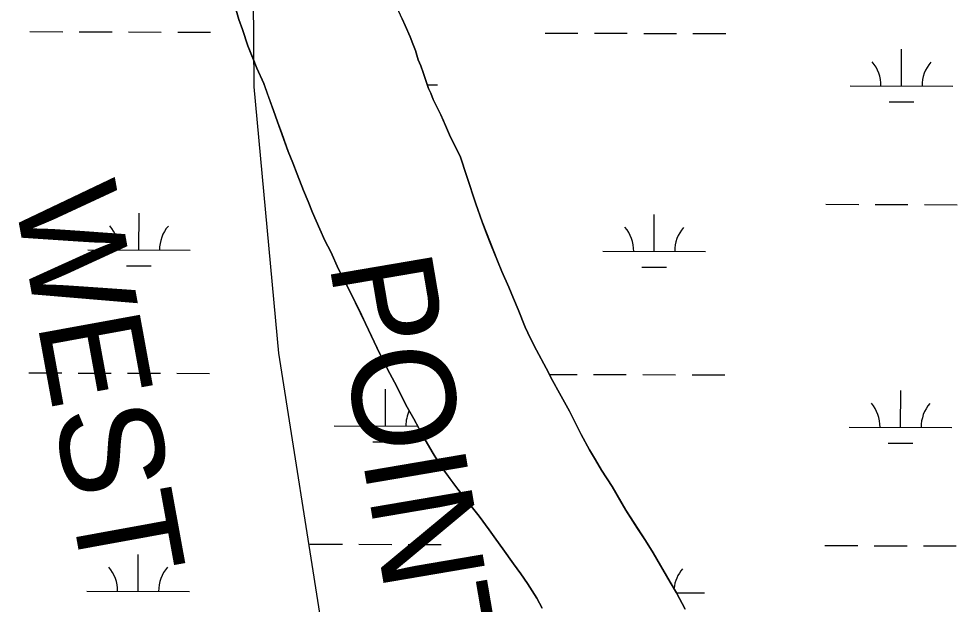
# Model space of a CAD drawing. Extents: x 3161615 to 3199515, y 867541 to 892976.
# Drawn here: x 3192230 to 3193144, y 874536 to 875107 of the extents above; entities that cross this region are included whole.
import ezdxf

# ---------------------------------------------------------------- set-up
doc = ezdxf.new("R2010")
doc.units = 0
for name, color, linetype in [('V-SITE-VEGE', 7, 'Continuous'), ('V-TOPO-BNDY', 7, 'Continuous'), ('V-TOPO-GNAM-IDEN', 7, 'Continuous'), ('V-TOPO-SHOR', 7, 'Continuous'), ('V-WETL-SWMP', 7, 'Continuous')]:
    doc.layers.add(name, color=color, linetype=linetype)

msp = doc.modelspace()

# ---------------------------------------------------------------- linework, layer by layer
at = {"layer": 'V-SITE-VEGE'}
for p, q in [((3192444.56, 875105.88), (3192441.73, 875114.97)), ((3192448.13, 875096.03), (3192444.56, 875105.88)), ((3192603.44, 875106.66), (3192606.57, 875100.07)), ((3192606.57, 875100.07), (3192611.37, 875088.94)), ((3192453.33, 875080.13), (3192448.13, 875096.03)), ((3192611.37, 875088.94), (3192614, 875082.37)), ((3192461.94, 875058.63), (3192453.33, 875080.13)), ((3192614, 875082.37), (3192616.38, 875075.8)), ((3192616.38, 875075.8), (3192619.21, 875066.71)), ((3192619.21, 875066.71), (3192621.6, 875060.9)), ((3192468.66, 875043.45), (3192461.94, 875058.63)), ((3192621.6, 875060.9), (3192623.98, 875054.33)), ((3192623.98, 875054.33), (3192629.19, 875038.68)), ((3192478.17, 875017.18), (3192468.66, 875043.45)), ((3192629.19, 875038.68), (3192631.35, 875034.12)), ((3192631.35, 875034.12), (3192633.74, 875028.05)), ((3192633.74, 875028.05), (3192636.64, 875022.23)), ((3192482.22, 875006.32), (3192478.17, 875017.18)), ((3192636.64, 875022.23), (3192637.84, 875019.44)), ((3192637.84, 875019.44), (3192641.22, 875013.11)), ((3192492.43, 874977.27), (3192482.22, 875006.32)), ((3192641.22, 875013.11), (3192645.79, 875002.73)), ((3192645.79, 875002.73), (3192650.47, 874991.35)), ((3192650.47, 874991.35), (3192659.89, 874972.61)), ((3192496.98, 874966.14), (3192492.43, 874977.27)), ((3192659.89, 874972.61), (3192666.52, 874953.01)), ((3192501.28, 874955.27), (3192496.98, 874966.14)), ((3192507.48, 874939.1), (3192501.28, 874955.27)), ((3192666.52, 874953.01), (3192675.27, 874926.25)), ((3192512.04, 874928.47), (3192507.48, 874939.1)), ((3192516.09, 874917.86), (3192512.04, 874928.47)), ((3192675.27, 874926.25), (3192681.45, 874908.57)), ((3192523.29, 874901.41), (3192516.09, 874917.86)), ((3192681.45, 874908.57), (3192696.25, 874870.66)), ((3192528.34, 874890.53), (3192523.29, 874901.41)), ((3192533.89, 874879.38), (3192528.34, 874890.53)), ((3192541.58, 874862.43), (3192533.89, 874879.38)), ((3192696.25, 874870.66), (3192700.56, 874860.29)), ((3192553.17, 874839.87), (3192541.58, 874862.43)), ((3192700.56, 874860.29), (3192707.53, 874844.85)), ((3192707.53, 874844.85), (3192712.08, 874833.97)), ((3192567.88, 874809.74), (3192553.17, 874839.87)), ((3192712.08, 874833.97), (3192716.38, 874823.11)), ((3192716.38, 874823.11), (3192723.32, 874806.16)), ((3192581.84, 874779.86), (3192567.88, 874809.74)), ((3192723.32, 874806.16), (3192728.61, 874795.02)), ((3192728.61, 874795.02), (3192734.41, 874783.62)), ((3192591.49, 874760.86), (3192581.84, 874779.86)), ((3192734.41, 874783.62), (3192743.85, 874766.13)), ((3192598.27, 874748.19), (3192591.49, 874760.86)), ((3192743.85, 874766.13), (3192749.87, 874753.97)), ((3192749.87, 874753.97), (3192756.65, 874741.55)), ((3192607.2, 874730.45), (3192598.27, 874748.19)), ((3192756.65, 874741.55), (3192766.59, 874724.04)), ((3192614.95, 874716.75), (3192607.2, 874730.45)), ((3192766.59, 874724.04), (3192772.38, 874712.39)), ((3192624.63, 874698.51), (3192614.95, 874716.75)), ((3192772.38, 874712.39), (3192777.93, 874701.5)), ((3192632.62, 874684.55), (3192624.63, 874698.51)), ((3192777.93, 874701.5), (3192786.16, 874686.53)), ((3192786.16, 874686.53), (3192791.73, 874676.64)), ((3192638.21, 874675.41), (3192632.62, 874684.55)), ((3192644.06, 874666.52), (3192638.21, 874675.41)), ((3192791.73, 874676.64), (3192797.81, 874666.74)), ((3192657.74, 874648.19), (3192644.06, 874666.52)), ((3192797.81, 874666.74), (3192808.03, 874650.74)), ((3192808.03, 874650.74), (3192821.37, 874627.65)), ((3192666.31, 874637.48), (3192657.74, 874648.19)), ((3192671.93, 874629.85), (3192666.31, 874637.48)), ((3192678.54, 874621.69), (3192671.93, 874629.85)), ((3192821.37, 874627.65), (3192840.6, 874597.92)), ((3192688.31, 874608.46), (3192678.54, 874621.69)), ((3192694.65, 874599.3), (3192688.31, 874608.46)), ((3192701.48, 874589.89), (3192694.65, 874599.3)), ((3192840.6, 874597.92), (3192848.14, 874585.99)), ((3192711.98, 874575.13), (3192701.48, 874589.89)), ((3192848.14, 874585.99), (3192864.63, 874557.57)), ((3192719.06, 874565.46), (3192711.98, 874575.13)), ((3192725.65, 874556.05), (3192719.06, 874565.46)), ((3192734.65, 874541.83), (3192725.65, 874556.05)), ((3192864.63, 874557.57), (3192870.69, 874546.91)), ((3192739.97, 874532.19), (3192734.65, 874541.83)), ((3192870.69, 874546.91), (3192879.15, 874530.94))]:
    msp.add_line(p, q, dxfattribs=at)
at = {"layer": 'V-TOPO-BNDY'}
for p, q in [((3192456.71, 875443.12), (3192458.93, 875040.38)), ((3192458.93, 875040.38), (3192482.96, 874780.73)), ((3192482.96, 874780.73), (3192527.65, 874497.48))]:
    msp.add_line(p, q, dxfattribs=at)
at = {"layer": 'V-TOPO-SHOR'}
for points in [[(3192879.15, 874530.94), (3192870.69, 874546.91), (3192864.63, 874557.57), (3192858.33, 874568.48), (3192848.14, 874585.99), (3192840.6, 874597.92), (3192832.81, 874609.87), (3192821.37, 874627.65), (3192814.58, 874639.32), (3192808.03, 874650.74), (3192797.81, 874666.74), (3192791.74, 874676.64), (3192786.16, 874686.53), (3192777.93, 874701.5), (3192772.38, 874712.39), (3192766.59, 874724.04), (3192756.65, 874741.55), (3192749.87, 874753.97), (3192743.85, 874766.13), (3192734.41, 874783.62), (3192728.61, 874795.02), (3192723.32, 874806.16), (3192716.38, 874823.11), (3192712.08, 874833.97), (3192707.53, 874844.85), (3192700.56, 874860.29), (3192696.25, 874870.66), (3192690.04, 874886.58), (3192685.74, 874897.45), (3192681.45, 874908.57), (3192675.27, 874926.25), (3192671.02, 874939.38), (3192666.52, 874953.01), (3192659.89, 874972.61), (3192655.06, 874982.23), (3192650.47, 874991.35), (3192645.79, 875002.73), (3192643.39, 875008.3), (3192641.22, 875013.11), (3192637.84, 875019.44), (3192636.64, 875022.23), (3192633.74, 875028.05), (3192631.35, 875034.12), (3192629.19, 875038.68), (3192627.3, 875044.48), (3192623.98, 875054.33), (3192621.6, 875060.9), (3192619.21, 875066.71), (3192616.38, 875075.8), (3192614, 875082.37), (3192611.37, 875088.94), (3192606.57, 875100.07), (3192603.44, 875106.66), (3192598.64, 875117.28)], [(3192441.73, 875114.97), (3192444.56, 875105.88), (3192448.13, 875096.03), (3192453.33, 875080.13), (3192457.63, 875069.25), (3192461.94, 875058.63), (3192468.66, 875043.45), (3192472.47, 875033.09), (3192478.17, 875017.18), (3192482.22, 875006.32), (3192486.26, 874994.7), (3192492.43, 874977.27), (3192496.98, 874966.14), (3192501.28, 874955.27), (3192507.48, 874939.1), (3192512.04, 874928.47), (3192516.09, 874917.86), (3192523.29, 874901.41), (3192528.34, 874890.53), (3192533.89, 874879.38), (3192541.58, 874862.42), (3192547.38, 874851.27), (3192553.17, 874839.87), (3192561.85, 874822.14), (3192567.88, 874809.74), (3192573.65, 874797.33), (3192581.84, 874779.86), (3192586.91, 874769.98), (3192591.49, 874760.86), (3192598.27, 874748.19), (3192602.61, 874739.57), (3192607.2, 874730.45), (3192614.95, 874716.75), (3192619.79, 874707.63), (3192624.62, 874698.51), (3192632.62, 874684.55), (3192638.21, 874675.41), (3192644.06, 874666.52), (3192652.61, 874655.06), (3192657.74, 874648.19), (3192666.31, 874637.48), (3192671.93, 874629.85), (3192678.54, 874621.69), (3192688.31, 874608.46), (3192694.65, 874599.3), (3192701.48, 874589.89), (3192711.98, 874575.13), (3192719.06, 874565.46), (3192725.65, 874556.05), (3192734.65, 874541.83), (3192739.97, 874532.19)]]:
    msp.add_lwpolyline(points, dxfattribs=at)
at = {"layer": 'V-WETL-SWMP'}
for p, q in [((3192603.44, 875106.65), (3192598.64, 875117.28)), ((3192444.56, 875105.88), (3192441.73, 875114.97)), ((3192448.13, 875096.03), (3192444.56, 875105.88)), ((3192606.57, 875100.07), (3192603.44, 875106.65)), ((3192611.37, 875088.94), (3192606.57, 875100.07)), ((3192240.89, 875094.09), (3192272.89, 875094)), ((3192288.89, 875093.96), (3192320.89, 875093.87)), ((3192336.89, 875093.82), (3192368.89, 875093.74)), ((3192384.89, 875093.69), (3192416.89, 875093.6)), ((3192453.33, 875080.13), (3192448.13, 875096.03)), ((3192614, 875082.37), (3192611.37, 875088.94)), ((3192742.8, 875092.7), (3192774.8, 875092.62)), ((3192790.8, 875092.57), (3192822.8, 875092.48)), ((3192838.8, 875092.44), (3192870.8, 875092.35)), ((3192886.8, 875092.31), (3192918.8, 875092.22)), ((3192461.94, 875058.64), (3192453.33, 875080.13)), ((3192616.38, 875075.8), (3192614, 875082.37)), ((3192619.21, 875066.71), (3192616.38, 875075.8)), ((3193089.97, 875041), (3193090.07, 875077)), ((3192621.6, 875060.9), (3192619.21, 875066.71)), ((3192468.66, 875043.45), (3192461.94, 875058.64)), ((3192623.98, 875054.33), (3192621.6, 875060.9)), ((3192629.19, 875038.68), (3192623.98, 875054.33)), ((3192478.17, 875017.18), (3192468.66, 875043.45)), ((3192627.99, 875042.28), (3192638.07, 875042.25)), ((3192631.35, 875034.12), (3192629.19, 875038.68)), ((3192633.74, 875028.05), (3192631.35, 875034.12)), ((3193039.97, 875041.14), (3193139.97, 875040.86)), ((3192636.64, 875022.23), (3192633.74, 875028.05)), ((3193077.93, 875025.6), (3193101.93, 875025.54)), ((3192482.22, 875006.32), (3192478.17, 875017.18)), ((3192637.84, 875019.44), (3192636.64, 875022.23)), ((3192641.22, 875013.11), (3192637.84, 875019.44)), ((3192492.43, 874977.27), (3192482.22, 875006.32)), ((3192645.78, 875002.73), (3192641.22, 875013.11)), ((3192650.47, 874991.35), (3192645.78, 875002.73)), ((3192659.89, 874972.61), (3192650.47, 874991.35)), ((3192496.98, 874966.14), (3192492.43, 874977.27)), ((3192666.52, 874953.01), (3192659.89, 874972.61)), ((3192501.28, 874955.27), (3192496.98, 874966.14)), ((3192507.48, 874939.1), (3192501.28, 874955.27)), ((3192675.27, 874926.25), (3192666.52, 874953.01)), ((3192512.04, 874928.47), (3192507.48, 874939.1)), ((3192516.09, 874917.86), (3192512.04, 874928.47)), ((3192681.45, 874908.57), (3192675.27, 874926.25)), ((3193016.24, 874925.77), (3193048.24, 874925.68)), ((3193064.24, 874925.64), (3193096.24, 874925.55)), ((3193112.24, 874925.51), (3193144.24, 874925.42)), ((3192347.15, 874881.19), (3192347.25, 874917.19)), ((3192523.29, 874901.41), (3192516.09, 874917.86)), ((3192849.05, 874879.81), (3192849.15, 874915.81)), ((3192696.25, 874870.66), (3192681.45, 874908.57)), ((3192528.34, 874890.53), (3192523.29, 874901.41)), ((3192533.89, 874879.38), (3192528.34, 874890.53)), ((3192297.15, 874881.33), (3192397.15, 874881.05)), ((3192541.58, 874862.43), (3192533.89, 874879.38)), ((3192799.05, 874879.94), (3192899.05, 874879.67)), ((3192700.56, 874860.29), (3192696.25, 874870.66)), ((3192335.1, 874865.79), (3192359.1, 874865.73)), ((3192553.17, 874839.87), (3192541.58, 874862.43)), ((3192707.53, 874844.85), (3192700.56, 874860.29)), ((3192837.01, 874864.41), (3192861.01, 874864.34)), ((3192712.08, 874833.97), (3192707.53, 874844.85)), ((3192561.85, 874822.15), (3192553.17, 874839.87)), ((3192716.38, 874823.1), (3192712.08, 874833.97)), ((3192567.88, 874809.74), (3192561.85, 874822.15)), ((3192723.32, 874806.16), (3192716.38, 874823.1)), ((3192581.84, 874779.86), (3192567.88, 874809.74)), ((3192728.61, 874795.02), (3192723.32, 874806.16)), ((3192734.41, 874783.62), (3192728.61, 874795.02)), ((3192591.49, 874760.86), (3192581.84, 874779.86)), ((3192743.84, 874766.13), (3192734.41, 874783.62)), ((3192239.97, 874761.42), (3192271.97, 874761.33)), ((3192287.97, 874761.28), (3192319.97, 874761.2)), ((3192335.97, 874761.15), (3192367.97, 874761.06)), ((3192383.97, 874761.02), (3192415.97, 874760.93)), ((3192598.27, 874748.19), (3192591.49, 874760.86)), ((3192749.87, 874753.97), (3192743.84, 874766.13)), ((3192746.88, 874760.02), (3192773.88, 874759.94)), ((3192789.88, 874759.9), (3192821.88, 874759.81)), ((3192837.88, 874759.76), (3192869.88, 874759.68)), ((3192885.88, 874759.63), (3192917.88, 874759.54)), ((3192756.65, 874741.55), (3192749.87, 874753.97)), ((3192587.15, 874709.71), (3192587.25, 874745.71)), ((3192607.2, 874730.45), (3192598.27, 874748.19)), ((3192766.59, 874724.04), (3192756.65, 874741.55)), ((3193089.05, 874708.33), (3193089.15, 874744.33)), ((3192614.95, 874716.76), (3192607.2, 874730.45)), ((3192772.38, 874712.39), (3192766.59, 874724.04)), ((3192624.62, 874698.51), (3192614.95, 874716.76)), ((3192537.15, 874709.85), (3192618.73, 874709.63)), ((3192777.93, 874701.5), (3192772.38, 874712.39)), ((3193039.05, 874708.47), (3193139.05, 874708.19)), ((3192632.63, 874684.55), (3192624.62, 874698.51)), ((3192786.16, 874686.53), (3192777.93, 874701.5)), ((3192575.1, 874694.32), (3192599.1, 874694.25)), ((3192791.74, 874676.64), (3192786.16, 874686.53)), ((3193077.01, 874692.93), (3193101.01, 874692.86)), ((3192638.21, 874675.41), (3192632.63, 874684.55)), ((3192644.06, 874666.52), (3192638.21, 874675.41)), ((3192797.81, 874666.74), (3192791.74, 874676.64)), ((3192657.74, 874648.19), (3192644.06, 874666.52)), ((3192808.03, 874650.74), (3192797.81, 874666.74)), ((3192821.37, 874627.65), (3192808.03, 874650.74)), ((3192666.31, 874637.49), (3192657.74, 874648.19)), ((3192671.93, 874629.85), (3192666.31, 874637.49)), ((3192678.54, 874621.69), (3192671.93, 874629.85)), ((3192840.6, 874597.92), (3192821.37, 874627.65)), ((3192688.31, 874608.46), (3192678.54, 874621.69)), ((3192694.65, 874599.3), (3192688.31, 874608.46)), ((3192701.49, 874589.89), (3192694.65, 874599.3)), ((3192848.14, 874585.99), (3192840.6, 874597.92)), ((3192513.42, 874594.49), (3192545.42, 874594.4)), ((3192561.42, 874594.35), (3192593.42, 874594.26)), ((3192609.42, 874594.22), (3192641.42, 874594.13)), ((3192711.98, 874575.13), (3192701.49, 874589.89)), ((3192864.63, 874557.57), (3192848.14, 874585.99)), ((3193015.33, 874593.1), (3193047.33, 874593.01)), ((3193063.33, 874592.97), (3193095.33, 874592.88)), ((3193111.33, 874592.83), (3193143.32, 874592.75)), ((3192346.23, 874548.52), (3192346.33, 874584.52)), ((3192719.06, 874565.46), (3192711.98, 874575.13)), ((3192725.65, 874556.05), (3192719.06, 874565.46)), ((3192734.65, 874541.83), (3192725.65, 874556.05)), ((3192870.69, 874546.91), (3192864.63, 874557.57)), ((3192296.23, 874548.66), (3192396.23, 874548.38)), ((3192739.98, 874532.19), (3192734.65, 874541.83)), ((3192870.6, 874547.07), (3192898.13, 874546.99)), ((3192879.15, 874530.94), (3192870.69, 874546.91))]:
    msp.add_line(p, q, dxfattribs=at)
for centre, start, end in [((3193034.73, 875041.63), 359.06985, 40.61351), ((3193145.22, 875041.32), 139.06985, 180.61351), ((3192291.91, 874881.82), 359.06985, 40.61351), ((3192402.39, 874881.51), 139.06985, 180.61351), ((3192793.81, 874880.43), 359.06985, 40.61351), ((3192904.3, 874880.13), 139.06985, 180.61351), ((3192531.9, 874710.34), 359.06985, 40.61351), ((3192642.39, 874710.04), 155.21665, 180.61351), ((3193033.81, 874708.96), 359.06985, 40.61351), ((3193144.3, 874708.65), 139.06985, 180.61351), ((3192290.99, 874549.15), 359.06985, 40.61351), ((3192401.47, 874548.84), 139.06985, 180.61351), ((3192903.38, 874547.45), 139.06985, 174.08871)]:
    msp.add_arc(centre, 35.25, start, end, dxfattribs=at)

# ---------------------------------------------------------------- texts
at = {"layer": 'V-TOPO-GNAM-IDEN'}
for s, rotation, p in [('WEST', 280.34174, (3192225.06, 874935.09)), ('POINTE', 279.67301, (3192532.22, 874868.19))]:
    msp.add_text(s, height=100, rotation=rotation, dxfattribs=at).set_placement(p)

doc.saveas('drawing.dxf')
